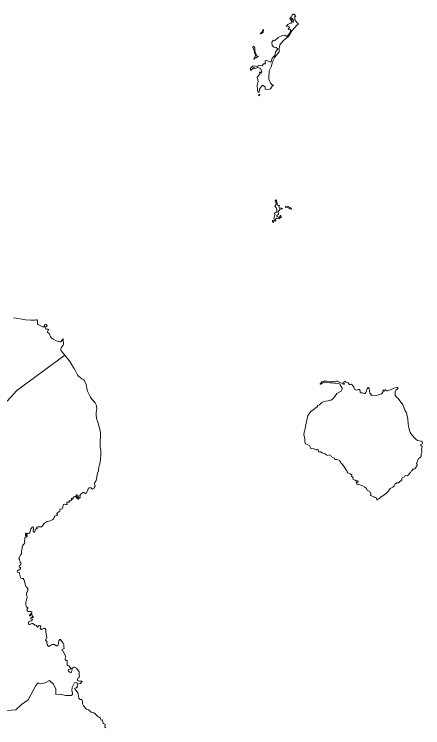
# Model space of a CAD drawing. Extents: x 369010 to 735936, y 6377141 to 6616555.
# Drawn here: x 461726 to 467705, y 6495121 to 6505553 of the extents above; entities that cross this region are included whole.
import ezdxf

# ---------------------------------------------------------------- set-up
doc = ezdxf.new("R2010")
doc.units = 0
doc.header["$LTSCALE"] = 40
doc.layers.add('3', color=7, linetype='Continuous', lineweight=13)

msp = doc.modelspace()

# ---------------------------------------------------------------- linework, layer by layer
at = {"layer": '3'}
for points in [[(465794.46, 6505539.65), (465778.08, 6505511.52), (465762.35, 6505508.7), (465760.37, 6505493.48), (465785.52, 6505455.74), (465790.82, 6505459.88), (465786.68, 6505479.57), (465778.08, 6505494.47), (465792.97, 6505493.48), (465809.03, 6505475.27), (465814.32, 6505445.64), (465802.24, 6505438.69), (465789.83, 6505450.11), (465779.4, 6505435.22), (465779.4, 6505419.16), (465765.5, 6505424.46), (465728.92, 6505403.94), (465707.08, 6505376.96), (465740.84, 6505375.97), (465758.05, 6505362.56), (465743.16, 6505351.14), (465735.54, 6505336.58), (465739.35, 6505331.28), (465761.03, 6505334.76), (465771.95, 6505316.39), (465754.24, 6505271.7), (465716.84, 6505230.49), (465687.05, 6505248.53), (465650.97, 6505243.73), (465590.4, 6505214.27), (465533.96, 6505166.27), (465516.58, 6505171.07), (465495.89, 6505145.26), (465498.37, 6505095.27), (465525.19, 6505070.28), (465558.95, 6505067.96), (465582.95, 6505045.79), (465551.17, 6505000.11), (465537.76, 6504951.78), (465502.68, 6504910.9), (465485.47, 6504864.39), (465469.91, 6504854.96), (465420.59, 6504875.98), (465398.08, 6504870.35), (465397.09, 6504850.99), (465402.38, 6504829.97), (465372.1, 6504826.99), (465356.21, 6504799.68), (465294.97, 6504806.8), (465289.18, 6504788.59), (465223.8, 6504797.7), (465181.6, 6504766.09), (465181.6, 6504733.81), (465191.2, 6504734.81), (465230.59, 6504776.68), (465243.5, 6504761.78), (465289.67, 6504777.01), (465329.56, 6504759.3), (465349.09, 6504712.79), (465335.68, 6504692.77), (465313.67, 6504710.97), (465320.29, 6504675.89), (465280.41, 6504634.18), (465296.29, 6504570.79), (465282.89, 6504520.81), (465285.21, 6504445.84), (465297.29, 6504410.75), (465310.69, 6504412.73), (465313.84, 6504457.42), (465361.5, 6504516.51), (465398.08, 6504490.52), (465398.58, 6504457.42), (465435.65, 6504451.63), (465475.87, 6504463.54), (465499.53, 6504501.61), (465515.75, 6504506.41), (465520.55, 6504516.51), (465504.83, 6504518.82), (465477.36, 6504546.3), (465453.69, 6504603.89), (465454.68, 6504726.53), (465483.64, 6504785.61), (465504.66, 6504857.44), (465540.25, 6504925.13), (465602.64, 6505002.43), (465604.46, 6505049.76), (465613.73, 6505106.36), (465664.38, 6505168.09), (465740.18, 6505228.34), (465789.33, 6505310.26), (465865.3, 6505399.8), (465879.53, 6505399.63), (465883.5, 6505416.85), (465860, 6505432.4), (465832.2, 6505472.46), (465832.86, 6505525.09), (465846.76, 6505522.27), (465838.98, 6505539.32), (465815.31, 6505553.22)], [(465815.31, 6505553.22), (465806.21, 6505553.22), (465794.46, 6505539.65)], [(461622.93, 6499894.97), (461765.6, 6500053.69), (462464.02, 6500568.41), (462410.24, 6500634.11), (462405.11, 6500646.53), (462406.43, 6500659.1), (462414.7, 6500675.65), (462441.02, 6500713.22), (462444.16, 6500725.64), (462443.67, 6500799.95), (462441.02, 6500806.07), (462434.56, 6500805.41), (462434.9, 6500802.93), (462429.77, 6500798.13), (462421.82, 6500781.25), (462409.08, 6500765.69), (462385.91, 6500762.54), (462329.64, 6500783.56), (462294.38, 6500803.42), (462265.59, 6500824.94), (462254.17, 6500840.5), (462245.06, 6500860.03), (462242.41, 6500879.56), (462236.95, 6500886.84), (462223.22, 6500895.77), (462212.62, 6500906.37), (462213.29, 6500915.97), (462217.42, 6500922.59), (462227.68, 6500931.85), (462230.99, 6500938.31), (462229.67, 6500946.42), (462222.55, 6500950.89), (462187.96, 6500950.56), (462177.04, 6500969.75), (462179.03, 6500978.36), (462184.82, 6500983.82), (462196.74, 6500988.29), (462205.01, 6500997.56), (462199.22, 6501010.47), (462190.28, 6501020.07), (462175.22, 6501018.41), (462168.6, 6501008.15), (462168.43, 6500993.92), (462159.17, 6500984.15), (462140.63, 6500984.15), (462109.85, 6500996.9), (462075.92, 6501015.6), (462066.65, 6501026.69), (462064.99, 6501034.47), (462067.31, 6501057.47), (462064.33, 6501072.86)], [(462064.33, 6501072.86), (462055.73, 6501084.12), (462044.47, 6501084.95), (462021.47, 6501081.8), (461967.68, 6501081.8), (461890.22, 6501085.28), (461840.9, 6501097.52), (461712.8, 6501114.57)], [(462464.02, 6500568.41), (461765.6, 6500053.69), (461622.93, 6499894.97)], [(462627.71, 6500331.74), (462603.38, 6500373.28), (462560.18, 6500439.98), (462557.37, 6500448.25), (462539.66, 6500476.88), (462505.07, 6500521.57), (462474.95, 6500555), (462464.02, 6500568.41)], [(462526.59, 6498419.34), (462529.73, 6498426.12), (462527.25, 6498433.41), (462529.73, 6498437.21), (462536.85, 6498438.54), (462539.99, 6498433.74), (462551.25, 6498436.55), (462562.17, 6498447.8), (462564.98, 6498475.94), (462571.77, 6498473.13), (462573.92, 6498463.53), (462576.57, 6498461.54), (462584.51, 6498464.19), (462587.99, 6498471.47), (462588.98, 6498487.19), (462594.11, 6498494.64), (462606.36, 6498501.92), (462618.44, 6498501.59), (462641.28, 6498483.06), (462652.37, 6498467.33), (462666.27, 6498462.53), (462670.74, 6498463.53), (462673.22, 6498467), (462666.77, 6498474.12), (462658.16, 6498479.25), (462648.56, 6498496.13), (462634.49, 6498511.19), (462632.51, 6498516.32), (462633.83, 6498525.43), (462638.63, 6498527.58), (462656.34, 6498523.77), (462665.28, 6498493.32), (462671.9, 6498486.2), (462680.67, 6498481.07), (462685.8, 6498480.91), (462691.1, 6498486.2), (462686.3, 6498516.65), (462689.11, 6498522.12), (462711.95, 6498544.29), (462736.28, 6498559.69), (462745.88, 6498559.69), (462758.46, 6498550.58), (462763.26, 6498549.42), (462765.74, 6498544.62), (462770.21, 6498544.62), (462782.45, 6498554.22), (462794.87, 6498577.23), (462804.3, 6498599.9), (462802.31, 6498606.36), (462806.12, 6498607.68), (462815.72, 6498627.87), (462823.5, 6498630.02), (462852.3, 6498628.87), (462863.88, 6498612.15), (462872.49, 6498609.5), (462888.71, 6498620.09), (462896.82, 6498628.54), (462907.74, 6498654.02), (462901.29, 6498680.34), (462900.46, 6498699.37), (462923.13, 6498734.13), (462931.08, 6498760.44), (462943.49, 6498841.7), (462955.07, 6498870.01), (462958.55, 6498884.07), (462964.67, 6498940.51), (462971.13, 6498961.53), (462987.18, 6499039.81), (462994.13, 6499124.88), (462992.48, 6499181.32), (462984.87, 6499223.52), (462982.88, 6499315.21), (462989, 6499369), (462989.33, 6499433.05), (462977.75, 6499484.85), (462967.32, 6499515.64), (462959.54, 6499561.81), (462953.75, 6499578.03), (462947.79, 6499581.34), (462946.8, 6499591.27), (462934.88, 6499629.67), (462924.62, 6499683.46), (462925.95, 6499729.63), (462934.55, 6499791.04), (462931.41, 6499821.82), (462923.3, 6499844.82), (462908.24, 6499869.48), (462862.56, 6499925.26), (462841.04, 6499955.71), (462800, 6500040.28), (462793.38, 6500063.29), (462777.99, 6500141.74), (462762.26, 6500173.85), (462765.74, 6500172.36), (462755.48, 6500195.86), (462742.73, 6500209.1), (462713.27, 6500220.52), (462666.77, 6500261.56), (462651.21, 6500281.75), (462627.71, 6500331.74)], [(466231.23, 6500160.11), (466276.74, 6500172.19), (466291.8, 6500172.85), (466345.26, 6500163.58), (466379.19, 6500164.25), (466405.34, 6500159.12), (466426.52, 6500161.43), (466465.25, 6500156.14), (466495.54, 6500143.56), (466499.51, 6500126.18), (466525, 6500086.79), (466523.84, 6500070.41), (466509.11, 6500044.09), (466448.86, 6500010.49), (466403.52, 6499943.96), (466385.64, 6499925.42), (466358.17, 6499909.04), (466321.26, 6499899.27), (466280.22, 6499895.47), (466247.61, 6499886.7), (466228.41, 6499876.6), (466191.67, 6499844.66), (466170.65, 6499830.43), (466152.94, 6499810.73), (466129.11, 6499792.36), (466112.89, 6499773.49), (466072.18, 6499749.49), (466024.51, 6499686.77), (465986.61, 6499528.21), (465983.14, 6499493.13), (465968.08, 6499443.81), (465965.43, 6499401.77), (465980.49, 6499352.45), (465979.83, 6499303.29), (465986.61, 6499272.01), (466020.71, 6499255.3), (466044.7, 6499247.69), (466056.29, 6499230.47), (466061.58, 6499208.79), (466071.35, 6499202.5), (466111.57, 6499201.01), (466127.12, 6499195.06), (466143.84, 6499183.47), (466152.78, 6499183.8), (466160.72, 6499190.59), (466165.85, 6499190.59), (466173.8, 6499184.46), (466184.39, 6499157.65), (466191.01, 6499154.01), (466215.01, 6499154.34), (466234.21, 6499140.6), (466277.73, 6499127.2), (466293.29, 6499112.3), (466304.88, 6499106.18), (466316.96, 6499103.53), (466341.12, 6499111.97), (466352.04, 6499108.99), (466363.63, 6499089.46), (466398.05, 6499066.29), (466414.77, 6499060.5), (466420.23, 6499041.96), (466439.93, 6499043.78), (466461.11, 6499036.5), (466481.47, 6499034.35), (466486.93, 6499025.08), (466501.99, 6499015.98), (466503.48, 6498990.49), (466514.4, 6498986.35), (466531.95, 6498969.97), (466552.47, 6498933.89), (466576.63, 6498902.28), (466579.28, 6498891.85), (466600.63, 6498872.65), (466602.62, 6498861.73), (466599.97, 6498849.32), (466602.95, 6498846.01), (466627.77, 6498842.53), (466640.35, 6498837.07), (466646.97, 6498824.33), (466662.03, 6498825.98), (466667.5, 6498823), (466668.65, 6498815.72), (466663.85, 6498799.17), (466684.05, 6498780.63), (466683.38, 6498762.76), (466687.52, 6498749.35), (466714.66, 6498740.25), (466726.58, 6498729.49), (466751.41, 6498733.63), (466757.53, 6498728.17), (466758.52, 6498714.1), (466732.04, 6498713.11), (466740.65, 6498688.28), (466746.61, 6498681.5), (466782.85, 6498672.56), (466821.08, 6498657.33), (466856.67, 6498638.47), (466881.82, 6498617.61), (466890.76, 6498592.46), (466908.97, 6498587.32)], [(466973.35, 6499975.24), (466948.85, 6499978.22), (466945.87, 6499986.66), (466954.31, 6499991.3), (466953.32, 6499998.41), (466941.4, 6500001.39), (466930.98, 6500013.14), (466925.02, 6500040.78), (466921.38, 6500081), (466911.61, 6500097.55), (466903.5, 6500096.89), (466897.21, 6500087.95), (466870.9, 6500021.25), (466860.47, 6500010), (466845.58, 6500007.35), (466820.75, 6500016.78), (466800.73, 6500018.6), (466789.47, 6500023.07), (466787.32, 6500051.54), (466773.25, 6500066.1), (466762.66, 6500067.1), (466751.07, 6500059.98), (466737.17, 6500056.5), (466714, 6500064.45), (466704.4, 6500073.22), (466693.98, 6500100.36), (466671.14, 6500136.11), (466656.08, 6500143.39), (466647.3, 6500140.25), (466630.92, 6500142.07), (466610.89, 6500166.23), (466585.9, 6500172.03), (466570.51, 6500184.44), (466557.6, 6500184.77), (466550.81, 6500180.96), (466550.48, 6500169.05), (466560.25, 6500148.36), (466555.95, 6500140.25), (466542.87, 6500143.23), (466532.44, 6500158.95), (466502.82, 6500162.43), (466455.32, 6500187.25), (466439.43, 6500187.75), (466425.03, 6500182.78), (466407.65, 6500188.91), (466385.97, 6500179.31), (466381.17, 6500184.44), (466339.63, 6500180.47), (466269.62, 6500193.04), (466265.65, 6500187.42), (466248.6, 6500180.3), (466220.63, 6500180.3), (466217.16, 6500176.33), (466221.79, 6500168.72), (466203.09, 6500151.17), (466202.43, 6500144.39), (466211.7, 6500145.38), (466231.23, 6500160.11)], [(466908.97, 6498587.32), (466919.56, 6498580.21), (466923.03, 6498570.94), (466934.95, 6498567.13), (466947.03, 6498539), (466943.89, 6498525.92), (466938.76, 6498523.44), (466939.09, 6498515.66), (466990.39, 6498499.77), (466995.85, 6498493.32), (467010.92, 6498487.36), (467024.65, 6498486.04), (467030.11, 6498479.58), (467033.92, 6498459.22), (467037.73, 6498453.76), (467045.18, 6498455.09), (467051.8, 6498468.82), (467070, 6498474.45), (467086.05, 6498492.33), (467134.88, 6498521.45), (467195.95, 6498569.12), (467227.73, 6498616.95), (467265.3, 6498639.13), (467284.49, 6498657.99), (467302.37, 6498685.97), (467324.88, 6498700.36), (467348.05, 6498703.51), (467397.53, 6498745.38), (467400.02, 6498764.91), (467404.48, 6498773.85), (467414.41, 6498782.45), (467436.43, 6498791.06), (467447.68, 6498809.1), (467476.15, 6498805.46), (467494.02, 6498818.04), (467499.15, 6498829.79), (467526.3, 6498855.28), (467534.57, 6498870.67), (467546.98, 6498878.28), (467560.72, 6498900.13), (467572.31, 6498899.8), (467590.18, 6498907.08), (467622.45, 6498957.23), (467622.12, 6498968.48), (467614.18, 6498983.87), (467644.47, 6499057.19), (467661.68, 6499066.46), (467676.41, 6499080.36), (467680.55, 6499091.12), (467680.55, 6499126.37), (467688.82, 6499144.25), (467691.8, 6499161.46), (467684.02, 6499196.38), (467698.25, 6499229.98), (467693.12, 6499241.4), (467677.4, 6499244.21), (467672.93, 6499250.5), (467676.41, 6499262.25), (467686.01, 6499269.7), (467701.73, 6499273.01), (467704.54, 6499282.11), (467696.6, 6499300.65), (467680.38, 6499311.4), (467629.24, 6499323.49), (467604.91, 6499338.71), (467567.51, 6499374.3), (467528.45, 6499421.46), (467519.18, 6499438.18), (467499.81, 6499504.55), (467490.22, 6499566.61), (467485.42, 6499633.64), (467465.22, 6499725), (467444.54, 6499766.54), (467424.01, 6499824.8), (467415.41, 6499841.35), (467344.41, 6499933.37), (467319.58, 6499956.37), (467302.04, 6499980.87), (467300.38, 6500031.18), (467308.99, 6500055.84), (467325.54, 6500065.61), (467346.72, 6500084.8), (467341.1, 6500093.91), (467325.21, 6500097.55), (467279.86, 6500085.47), (467241.3, 6500065.61), (467187.84, 6500047.24), (467177.41, 6500047.9), (467159.54, 6500061.97), (467149.28, 6500063.95), (467146.13, 6500045.75), (467139.68, 6500043.43), (467126.93, 6500060.14), (467123.46, 6500059.48), (467121.47, 6500029.86), (467112.2, 6500014.13), (467103.27, 6500005.2), (467054.77, 6499988.65), (467024.49, 6499980.87), (466973.35, 6499975.24)], [(461799.19, 6497470.67), (461795.72, 6497476.13), (461796.05, 6497480.6), (461800.52, 6497488.54), (461816.74, 6497503.6), (461824.85, 6497520.65), (461813.92, 6497542.17), (461804.33, 6497580.56), (461795.06, 6497598.11), (461796.71, 6497608.04), (461822.2, 6497652.89), (461829.32, 6497670.76), (461832.13, 6497689.47), (461832.13, 6497707.34), (461842.39, 6497743.25), (461842.56, 6497763.11), (461846.03, 6497780), (461854.64, 6497796.05), (461875.16, 6497816.9), (461880.46, 6497827.83), (461876.65, 6497845.04), (461882.77, 6497879.63), (461880.79, 6497899.49), (461885.92, 6497910.08), (461889.56, 6497912.07), (461905.78, 6497910.08), (461912.9, 6497915.21), (461907.43, 6497922.66), (461893.04, 6497929.94), (461890.22, 6497934.74), (461890.39, 6497956.09), (461888.24, 6497962.38), (461893.04, 6497968.17), (461907.77, 6497935.07), (461911.24, 6497933.42), (461916.7, 6497936.73), (461916.04, 6497948.48), (461911.57, 6497954.6), (461910.25, 6497964.2), (461917.36, 6497966.85), (461938.22, 6497963.21), (461944.34, 6497966.19), (461952.62, 6497976.45), (461959.07, 6497989.19), (461970.16, 6498027.59), (461976.45, 6498041.66), (461986.88, 6498053.91), (461996.81, 6498058.37), (462004.75, 6498057.38), (462009.22, 6498047.45), (462004.75, 6497983.73), (462010.54, 6497980.26), (462018.32, 6497983.07), (462028.58, 6497991.84), (462030.74, 6498009.72), (462038.18, 6498022.46), (462060.19, 6498031.73), (462059.86, 6498036.03), (462051.26, 6498045.96), (462054.07, 6498051.09), (462061.85, 6498055.89), (462069.46, 6498057.38), (462115.64, 6498057.71), (462123.25, 6498060.69), (462137.65, 6498070.95), (462164.96, 6498105.71), (462179.36, 6498115.64), (462192.43, 6498128.22), (462207.82, 6498135.83), (462254, 6498145.1), (462291.73, 6498168.27), (462303.32, 6498182.01), (462313.91, 6498207.66), (462319.37, 6498213.95), (462338.9, 6498226.19), (462357.11, 6498227.85), (462359.92, 6498234.47), (462350.32, 6498247.05), (462351.32, 6498252.84), (462375.31, 6498277.17), (462384.75, 6498278.33), (462394.35, 6498284.12), (462396.17, 6498292.89), (462391.04, 6498300.18), (462390.71, 6498307.62), (462392.69, 6498311.43), (462399.48, 6498315.57), (462428.28, 6498322.02), (462437.21, 6498340.89), (462438.54, 6498356.28), (462445.82, 6498385.08), (462459.22, 6498392.03), (462487.2, 6498386.73), (462496.79, 6498387.23), (462501.26, 6498392.03), (462495.8, 6498403.95), (462493.32, 6498405.6), (462492.99, 6498416.52), (462499.61, 6498420.66), (462526.59, 6498419.34)], [(462188.29, 6496519.68), (462188.63, 6496558.25), (462179.69, 6496572.31), (462165.62, 6496575.13), (462157.01, 6496573.31), (462132.69, 6496560.73), (462132.69, 6496558.58), (462127.55, 6496557.58), (462126.56, 6496560.4), (462116.63, 6496563.05), (462107.03, 6496578.6), (462107.86, 6496591.51), (462112.83, 6496606.24), (462111.83, 6496610.71), (462089.65, 6496615.18), (462083.53, 6496612.37), (462075.59, 6496603.59), (462068.47, 6496591.84), (462063.34, 6496590.85), (462055.73, 6496603.1), (462054.4, 6496614.85), (462050.6, 6496615.18), (462048.61, 6496618.32), (462036.86, 6496619.32), (462027.92, 6496622.63), (461996.81, 6496643.65), (461985.22, 6496643.98), (461972.15, 6496639.18), (461955.43, 6496629.58), (461944.34, 6496628.92), (461939.54, 6496633.05), (461934.91, 6496655.56), (461940.7, 6496672.61), (461952.95, 6496678.9), (461970.82, 6496684.69), (461988.53, 6496695.28), (461992.67, 6496702.57), (461992.67, 6496707.2), (461971.82, 6496712.83), (461968.34, 6496719.28), (461969, 6496726.4), (461979.26, 6496732.02), (461998.13, 6496732.69), (462001.61, 6496737.82), (462001.28, 6496745.6), (461999.12, 6496748.08), (461994.49, 6496748.41), (461986.88, 6496752.88), (461989.19, 6496765.79), (461986.88, 6496778.86), (461978.93, 6496779.52), (461964.2, 6496765.46), (461952.29, 6496758.01), (461946.82, 6496759), (461946.82, 6496766.95), (461971.48, 6496791.94), (461983.07, 6496807.99), (461982.08, 6496817.92), (461970.16, 6496822.39), (461941.36, 6496819.58), (461922.5, 6496822.72), (461918.69, 6496838.44), (461911.57, 6496841.26), (461908.43, 6496845.56), (461914.22, 6496858.3), (461925.64, 6496870.22), (461924.81, 6496875.19), (461907.1, 6496889.75), (461895.02, 6496907.29), (461893.37, 6496925.83), (461896.18, 6496954.63), (461915.38, 6497028.11), (461914.88, 6497039.86), (461907.1, 6497057.9), (461906.11, 6497077.1), (461910.91, 6497096.3), (461923.49, 6497125.1), (461924.48, 6497134.03), (461922.16, 6497151.91), (461908.1, 6497174.42), (461895.52, 6497187.49), (461890.39, 6497200.07), (461875.49, 6497266.6), (461868.04, 6497288.12), (461856.13, 6497302.19), (461841.4, 6497302.52), (461823.86, 6497307.32), (461817.73, 6497319.23), (461804.33, 6497376.83), (461796.38, 6497391.56), (461773.21, 6497398.34), (461769.4, 6497406.62), (461769.4, 6497412.41), (461772.22, 6497418.54), (461787.61, 6497429.29), (461800.52, 6497427.14), (461809.13, 6497434.42), (461821.87, 6497457.93), (461819.06, 6497465.54), (461799.19, 6497470.67)], [(461749.38, 6495381.84), (461833.79, 6495458.64), (461929.94, 6495530.3), (462043.15, 6495738.67), (462075.59, 6495775.41), (462111, 6495762.83), (462177.87, 6495778.23), (462240.93, 6495814.31), (462300.51, 6495758.2), (462332.45, 6495687.03), (462334.27, 6495607.92), (462398.15, 6495612.39), (462473.79, 6495591.37), (462557.53, 6495590.38), (462577.39, 6495608.09), (462579.55, 6495633.91), (462569.45, 6495661.21), (462571.6, 6495710.04), (462608.18, 6495778.06), (462639.62, 6495780.87), (462651.54, 6495760.68), (462697.22, 6495766.14), (462706.82, 6495782.53), (462718.4, 6495794.94), (462717.08, 6495802.72), (462711.95, 6495803.88), (462701.69, 6495801.4), (462682.49, 6495801.06), (462651.54, 6495812.32), (462651.21, 6495822.58), (462658.16, 6495844.92), (462673.55, 6495858), (462678.35, 6495873.39), (462674.55, 6495879.84), (462677.36, 6495913.11), (462675.54, 6495939.43), (462635.82, 6495990.07), (462626.22, 6495997.35), (462607.02, 6496005.13), (462598.25, 6496004.47), (462582.53, 6495996.36), (462570.11, 6495983.28), (462569.12, 6495973.02), (462573.59, 6495960.61), (462561.18, 6495941.41), (462558.53, 6495925.69), (462549.26, 6495926.85), (462535.19, 6495937.44), (462522.78, 6495936.78), (462519.47, 6495938.43), (462516.32, 6495958.96), (462518.48, 6495970.54), (462540.98, 6495978.15), (462552.73, 6495985.6), (462552.73, 6495994.21), (462522.45, 6496026.48), (462512.85, 6496031.28), (462497.79, 6496033.6), (462501.59, 6496064.38), (462500.27, 6496083.58), (462502.26, 6496099.8), (462498.95, 6496104.93), (462484.55, 6496104.93), (462471.14, 6496118.83), (462471.47, 6496131.58), (462478.26, 6496154.91), (462476.93, 6496168.65), (462442.34, 6496242.13), (462424.3, 6496250.74), (462424.63, 6496259.68), (462428.28, 6496264.15), (462454.43, 6496281.19), (462457.74, 6496288.81), (462452.27, 6496301.38), (462452.94, 6496340.11), (462441.35, 6496359.64), (462417.35, 6496388.44), (462404.28, 6496412.77), (462394.84, 6496411.11), (462380.11, 6496392.91), (462376.31, 6496383.31), (462364.23, 6496320.91), (462360.58, 6496317.6), (462337.91, 6496321.24), (462312.59, 6496337.79), (462282.14, 6496338.46), (462272.54, 6496334.32), (462240.59, 6496313.13), (462229.34, 6496311.31), (462220.73, 6496314.46), (462206.67, 6496335.97), (462204.68, 6496355.17), (462206.33, 6496371.06), (462195.74, 6496388.77), (462183.16, 6496403.5), (462185.81, 6496414.42), (462196.4, 6496421.37), (462201.87, 6496429.48), (462203.69, 6496442.89), (462188.29, 6496519.68)], [(463055.7, 6495174.63), (463032.86, 6495183.24), (463026.24, 6495190.02), (463022.27, 6495201.44), (463018.79, 6495228.75), (463010.52, 6495235.37), (462995.79, 6495232.89), (462990.99, 6495239.84), (462987.18, 6495260.03), (462959.87, 6495281.88), (462942, 6495292.14), (462923.3, 6495309.02), (462908.07, 6495326.73), (462888.71, 6495338.32), (462850.31, 6495351.06), (462840.05, 6495357.18), (462811.91, 6495380.85), (462783.12, 6495392.44), (462773.19, 6495400.38), (462738.26, 6495439.11), (462727.34, 6495458.97), (462724.86, 6495469.89), (462726.68, 6495489.09), (462725.52, 6495508.29), (462721.55, 6495525.34), (462706.82, 6495532.29), (462689.61, 6495535.27), (462678.35, 6495543.54), (462672.56, 6495555.79), (462663.62, 6495584.59), (462660.81, 6495613.38), (462655.02, 6495635.06), (462647.9, 6495645.99), (462610.83, 6495689.02), (462610.83, 6495694.98), (462612.98, 6495697.62), (462634.49, 6495704.91), (462643.43, 6495711.36), (462653.03, 6495721.95), (462648.89, 6495743.97), (462651.54, 6495760.68), (462639.62, 6495780.87), (462608.18, 6495778.06), (462571.6, 6495710.04), (462569.45, 6495661.21), (462579.55, 6495633.91), (462577.39, 6495608.09), (462557.53, 6495590.38), (462473.79, 6495591.37), (462398.15, 6495612.39), (462334.27, 6495607.92), (462332.45, 6495687.03), (462300.51, 6495758.2), (462240.93, 6495814.31), (462177.87, 6495778.23), (462111, 6495762.83), (462075.59, 6495775.41), (462043.15, 6495738.67), (461929.94, 6495530.3), (461833.79, 6495458.64), (461749.38, 6495381.84), (461536.87, 6495369.43)], [(461536.87, 6495369.43), (461749.38, 6495381.84)], [(463066.29, 6495120.84), (463052.06, 6495131.27), (463049.91, 6495145.67), (463057.85, 6495168.84), (463055.7, 6495174.63)]]:
    msp.add_lwpolyline(points, dxfattribs=at)
for points in [[(465362.99, 6505305.79), (465327.41, 6505269.55), (465342.3, 6505269.88), (465368.79, 6505291.23), (465375.07, 6505323.34), (465371.27, 6505332.94), (465362.17, 6505325.82)], [(465219.5, 6505069.62), (465235.72, 6505022.12), (465246.81, 6504981.57), (465257.24, 6504948.47), (465252.1, 6504932.91), (465232.74, 6504902.79), (465235.22, 6504895.84), (465247.97, 6504912.72), (465265.35, 6504914.21), (465282.56, 6504931.92), (465296.46, 6504929.44), (465297.95, 6504939.86), (465275.28, 6504944.17), (465268.99, 6504957.41), (465246.31, 6505013.84), (465246.64, 6505034.04), (465246.81, 6505061.84), (465230.92, 6505082.86), (465222.48, 6505084.52)], [(465300.1, 6504370.53), (465306.56, 6504360.93), (465314.33, 6504363.91), (465320.46, 6504375.5), (465317.64, 6504379.96), (465313.84, 6504382.45), (465304.74, 6504382.45)], [(465568.38, 6502692.65), (465566.89, 6502665.67), (465545.38, 6502647.63), (465535.28, 6502647.14), (465541.57, 6502620.16), (465523.03, 6502562.4), (465534.12, 6502542.7), (465554.65, 6502526.32), (465549.85, 6502554.95), (465567.72, 6502574.32), (465596.68, 6502562.73), (465631.27, 6502587.39), (465628.3, 6502609.73), (465622.01, 6502609.07), (465606.78, 6502586.23), (465590.73, 6502580.77), (465584.77, 6502598.15), (465569.87, 6502599.31), (465571.03, 6502611.22), (465595.53, 6502629.43), (465589.24, 6502665.51), (465615.39, 6502701.09), (465596.35, 6502735.85), (465607.61, 6502755.21), (465596.68, 6502755.71), (465585.93, 6502756.04), (465578.15, 6502784.84), (465569.87, 6502790.8), (465563.42, 6502836.64), (465557.63, 6502842.1), (465545.71, 6502827.04), (465556.14, 6502799.4), (465557.29, 6502772.92), (465539.42, 6502746.11), (465563.58, 6502718.97)], [(465647, 6502706.55), (465650.64, 6502710.03), (465648.32, 6502715.66), (465629.45, 6502722.11), (465626.47, 6502716.48), (465630.78, 6502709.7)], [(465696.81, 6502744.79), (465702.61, 6502724.92), (465725.12, 6502726.08), (465760.86, 6502710.53), (465778.24, 6502704.4), (465782.38, 6502706.55), (465778.74, 6502713.67), (465759.87, 6502727.08), (465742.82, 6502732.37), (465739.02, 6502742.3), (465735.05, 6502744.79), (465723.63, 6502748.1)], [(465504.83, 6502533.27), (465507.15, 6502525.33), (465510.79, 6502516.89), (465521.21, 6502510.43), (465524.69, 6502522.68), (465512.77, 6502538.73), (465505.49, 6502537.91)]]:
    msp.add_lwpolyline(points, close=True, dxfattribs=at)

doc.saveas('drawing.dxf')
